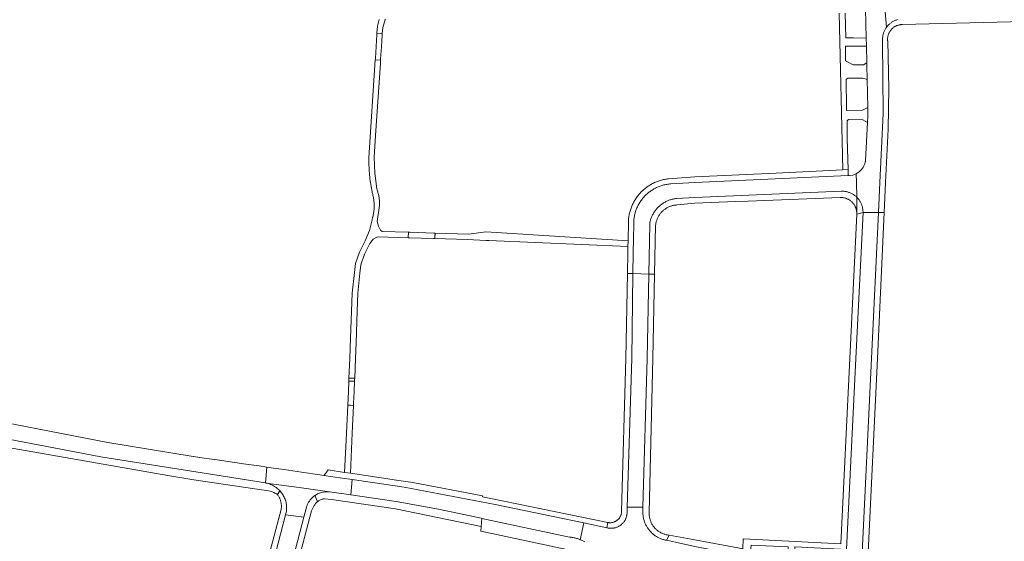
# Model space of a CAD drawing. Extents: x 146402 to 164798, y 455483 to 464134.
# Tile 257 of 575: x 157279 to 157601, y 460690 to 460861. Entities that reach past the tile are written whole.
import ezdxf

# ---------------------------------------------------------------- set-up
doc = ezdxf.new("R2010")
doc.units = 0
doc.header["$LTSCALE"] = 0.2
for name, color, linetype, lineweight in [('B-XX-VH-VERHARDING_ASFALT-GV', 252, 'CONTINUOUS', 18), ('B-XX-VH-VERHARDING_BETONSTRAATSTEEN-GV', 252, 'CONTINUOUS', 18), ('B-XX-VH-VERHARDING_HALFVERHARDING-GV', 252, 'CONTINUOUS', 18), ('B-XX-VH-VERHARDING_STRAATBAKSTEEN-GV', 252, 'CONTINUOUS', 18), ('B-XX-VH-VERHARDING_TEGEL-GV', 252, 'CONTINUOUS', 18)]:
    doc.layers.add(name, color=color, linetype=linetype, lineweight=lineweight)

msp = doc.modelspace()

# ---------------------------------------------------------------- linework, layer by layer
at = {"layer": 'B-XX-VH-VERHARDING_ASFALT-GV'}
for points in [[(157397.759, 460856.3), (157396.02, 460856.415), (157395.991, 460855.971), (157395.74, 460852.068), (157395.489, 460848.165), (157395.459, 460847.699), (157397.183, 460847.589), (157397.216, 460848.072), (157397.472, 460851.951), (157397.728, 460855.83)], [(157406.816, 460791.277), (157406.319, 460791.292), (157406.257, 460789.512), (157406.704, 460789.497), (157410.547, 460789.368), (157414.39, 460789.239), (157414.954, 460789.221), (157414.984, 460790.113), (157415.013, 460791.006), (157414.583, 460791.022)], [(157388.677, 460742.588), (157386.804, 460742.601), (157386.641, 460739.136), (157386.432, 460734.73), (157387.376, 460734.675), (157388.321, 460734.62), (157388.351, 460735.289), (157388.524, 460739.166)], [(157361.425, 460708.964), (157360.107, 460709.141), (157360.461, 460709.043), (157360.811, 460708.928), (157361.155, 460708.799), (157361.494, 460708.655), (157361.826, 460708.497), (157362.151, 460708.324), (157362.468, 460708.137), (157362.776, 460707.937), (157363.076, 460707.723), (157363.366, 460707.497), (157363.646, 460707.258), (157363.915, 460707.007), (157364.173, 460706.745), (157364.252, 460706.657), (157364.419, 460706.471), (157364.654, 460706.188), (157364.875, 460705.894), (157365.084, 460705.591), (157365.28, 460705.279), (157365.461, 460704.959), (157365.629, 460704.632), (157365.782, 460704.297), (157365.92, 460703.957), (157366.044, 460703.61), (157366.152, 460703.258), (157366.245, 460702.902), (157366.323, 460702.543), (157366.385, 460702.18), (157366.413, 460699.996), (157366.122, 460698.872), (157372.095, 460698.053), (157372.95, 460701.331), (157372.977, 460701.422), (157373.051, 460701.649), (157373.132, 460701.873), (157373.22, 460702.093), (157373.316, 460702.311), (157373.419, 460702.526), (157373.529, 460702.737), (157373.647, 460702.944), (157373.771, 460703.147), (157373.902, 460703.345), (157374.039, 460703.54), (157374.183, 460703.729), (157374.333, 460703.914), (157374.49, 460704.093), (157374.652, 460704.267), (157374.82, 460704.435), (157374.994, 460704.598), (157375.173, 460704.755), (157375.357, 460704.906), (157375.546, 460705.05), (157375.703, 460705.162), (157375.74, 460705.188), (157376.579, 460705.681), (157377.477, 460706.055), (157378.984, 460706.367), (157380.523, 460706.387), (157370.581, 460707.728)]]:
    msp.add_lwpolyline(points, close=True, dxfattribs=at)
msp.add_lwpolyline([(157364.148, 460667.564), (157372.095, 460698.053), (157366.122, 460698.872), (157354.831, 460655.375)], dxfattribs=at)
at = {"layer": 'B-XX-VH-VERHARDING_BETONSTRAATSTEEN-GV'}
for points in [[(157562.395, 460863.442), (157562.802, 460858.401), (157562.879, 460858.504), (157562.958, 460858.606), (157563.082, 460858.757), (157563.235, 460858.932), (157563.395, 460859.101), (157563.56, 460859.265), (157563.73, 460859.423), (157563.906, 460859.576), (157564.087, 460859.722), (157564.272, 460859.861), (157564.463, 460859.995), (157564.658, 460860.121), (157564.857, 460860.241), (157565.06, 460860.354), (157565.267, 460860.46), (157565.478, 460860.558), (157565.692, 460860.65), (157565.908, 460860.734), (157566.128, 460860.81), (157566.35, 460860.879)], [(157493.682, 460689.854), (157490.773, 460690.493), (157490.604, 460690.525), (157490.335, 460690.583), (157490.069, 460690.648), (157489.804, 460690.722), (157489.541, 460690.803), (157489.282, 460690.891), (157489.024, 460690.987), (157488.77, 460691.091), (157488.519, 460691.202), (157488.271, 460691.32), (157488.027, 460691.445), (157487.786, 460691.578), (157487.55, 460691.717), (157487.317, 460691.863), (157487.089, 460692.016), (157486.866, 460692.176), (157486.647, 460692.342), (157486.433, 460692.514), (157486.224, 460692.692), (157486.021, 460692.877), (157485.823, 460693.067), (157485.63, 460693.263), (157485.444, 460693.464), (157485.263, 460693.671), (157485.089, 460693.883), (157484.92, 460694.1), (157484.758, 460694.322), (157484.603, 460694.548), (157484.454, 460694.779), (157484.313, 460695.014), (157484.177, 460695.253), (157484.049, 460695.496), (157483.929, 460695.743), (157483.815, 460695.993), (157483.709, 460696.246), (157483.61, 460696.502), (157483.519, 460696.761), (157483.435, 460697.023), (157483.359, 460697.286), (157483.29, 460697.552), (157483.23, 460697.82), (157483.177, 460698.089), (157483.132, 460698.36), (157483.095, 460698.633), (157483.066, 460698.905), (157483.045, 460699.179), (157483.031, 460699.453), (157483.026, 460699.728), (157483.029, 460700.003), (157483.04, 460700.277), (157483.069, 460701.318), (157477.922, 460701.391), (157477.865, 460699.49), (157477.864, 460699.472), (157477.853, 460699.267), (157477.833, 460699.063), (157477.805, 460698.86), (157477.77, 460698.658), (157477.727, 460698.458), (157477.675, 460698.26), (157477.617, 460698.063), (157477.55, 460697.87), (157477.476, 460697.679), (157477.395, 460697.491), (157477.306, 460697.306), (157477.21, 460697.125), (157477.107, 460696.948), (157476.998, 460696.775), (157476.881, 460696.606), (157476.759, 460696.442), (157476.63, 460696.283), (157476.494, 460696.129), (157476.353, 460695.98), (157476.206, 460695.838), (157476.054, 460695.701), (157475.896, 460695.569), (157475.734, 460695.445), (157475.567, 460695.326), (157475.395, 460695.215), (157475.219, 460695.11), (157475.039, 460695.012), (157474.855, 460694.921), (157474.668, 460694.837), (157474.478, 460694.761), (157474.285, 460694.692), (157474.09, 460694.631), (157473.892, 460694.578), (157473.692, 460694.532), (157473.491, 460694.494), (157473.288, 460694.464), (157473.084, 460694.442), (157472.88, 460694.428), (157472.675, 460694.422), (157472.47, 460694.424), (157472.266, 460694.434), (157472.062, 460694.451), (157471.859, 460694.477), (157471.656, 460694.511), (157471.456, 460694.553), (157471.257, 460694.602), (157463.69, 460696.188), (157462.567, 460690.683), (157462.626, 460690.659), (157462.977, 460690.513), (157464.099, 460690.006)]]:
    msp.add_lwpolyline(points, dxfattribs=at)
msp.add_lwpolyline([(157362.127, 460714.138), (157359.919, 460714.458), (157359.578, 460709.258), (157359.587, 460709.256), (157359.748, 460709.224), (157360.107, 460709.141), (157361.425, 460708.964), (157370.581, 460707.728), (157380.523, 460706.387), (157387.413, 460705.394), (157387.927, 460710.39), (157381.62, 460711.311), (157378.6, 460711.752), (157377.36, 460711.932), (157371.358, 460712.801), (157365.586, 460713.637)], close=True, dxfattribs=at)
at = {"layer": 'B-XX-VH-VERHARDING_HALFVERHARDING-GV'}
msp.add_lwpolyline([(157396.772, 460860.934), (157396.224, 460858.703), (157396.02, 460856.415), (157397.759, 460856.3), (157397.984, 460858.261), (157398.489, 460860.169), (157398.577, 460860.46), (157398.657, 460860.753), (157398.729, 460861.047)], dxfattribs=at)
for points in [[(157397.183, 460847.589), (157395.459, 460847.699), (157393.398, 460815.629), (157393.387, 460815.005), (157393.383, 460814.381), (157393.388, 460813.756), (157393.4, 460813.132), (157393.421, 460812.508), (157393.449, 460811.884), (157393.486, 460811.261), (157393.53, 460810.639), (157393.583, 460810.016), (157393.643, 460809.395), (157393.712, 460808.775), (157393.788, 460808.155), (157393.872, 460807.536), (157393.964, 460806.919), (157394.065, 460806.303), (157394.173, 460805.688), (157394.288, 460805.074), (157394.412, 460804.462), (157394.472, 460804.18), (157394.523, 460804.012), (157394.615, 460803.689), (157394.699, 460803.363), (157394.776, 460803.035), (157394.844, 460802.706), (157394.905, 460802.375), (157394.958, 460802.043), (157395.003, 460801.709), (157395.04, 460801.375), (157395.069, 460801.039), (157395.09, 460800.703), (157395.104, 460800.367), (157395.109, 460800.031), (157395.106, 460799.694), (157395.095, 460799.358), (157395.076, 460799.022), (157395.049, 460798.687), (157395.014, 460798.352), (157394.972, 460798.018), (157394.921, 460797.685), (157394.863, 460797.354), (157394.796, 460797.024), (157394.722, 460796.696), (157394.64, 460796.369), (157394.588, 460796.182), (157394.481, 460795.362), (157393.558, 460791.861), (157392.13, 460788.502), (157390.313, 460784.829), (157389.009, 460781.063), (157388.628, 460778.112), (157387.88, 460771.358), (157387.38, 460756.624), (157387.155, 460750), (157386.848, 460743.549), (157388.717, 460743.498), (157389.007, 460750), (157389.176, 460755.132), (157389.515, 460765.457), (157389.708, 460771.326), (157390.416, 460777.9), (157390.77, 460780.649), (157391.977, 460784.133), (157393.671, 460787.558), (157394.764, 460789.028), (157395.982, 460789.644), (157396.39, 460789.842), (157406.257, 460789.512), (157406.319, 460791.292), (157397.723, 460791.575), (157397.199, 460791.985), (157396.496, 460793.303), (157396.098, 460794.768), (157396.736, 460799.228), (157396.771, 460799.542), (157396.799, 460799.856), (157396.818, 460800.171), (157396.83, 460800.487), (157396.833, 460800.802), (157396.829, 460801.118), (157396.816, 460801.434), (157396.796, 460801.749), (157396.767, 460802.063), (157396.731, 460802.377), (157396.686, 460802.689), (157396.634, 460803.001), (157396.574, 460803.311), (157396.506, 460803.619), (157396.43, 460803.925), (157396.347, 460804.23), (157396.255, 460804.532), (157396.157, 460804.832), (157396.05, 460805.129), (157395.936, 460805.424), (157395.915, 460805.476), (157395.325, 460810.631), (157395.085, 460815.814), (157395.553, 460822.908), (157397.121, 460846.651)], [(157478.202, 460788.474), (157431.689, 460791.378), (157426.066, 460790.645), (157415.013, 460791.006), (157414.954, 460789.221), (157425.538, 460788.866), (157431.712, 460788.6), (157432.59, 460788.562), (157478.163, 460786.597)], [(157387.782, 460743.523), (157386.848, 460743.549), (157386.826, 460743.076), (157386.804, 460742.601), (157388.677, 460742.588), (157388.697, 460743.042), (157388.717, 460743.498)]]:
    msp.add_lwpolyline(points, close=True, dxfattribs=at)
at = {"layer": 'B-XX-VH-VERHARDING_STRAATBAKSTEEN-GV'}
for points in [[(157555.825, 460869.317), (157556.136, 460854.799), (157556.187, 460852.386), (157556.192, 460852.142), (157556.308, 460846.683), (157556.33, 460845.652), (157556.42, 460841.506), (157556.424, 460841.307), (157556.621, 460832.077), (157556.63, 460831.645), (157556.683, 460829.198), (157556.573, 460827.16), (157555.906, 460814.736), (157555.902, 460814.705), (157555.867, 460814.494), (157555.825, 460814.284), (157555.774, 460814.076), (157555.716, 460813.87), (157555.651, 460813.666), (157555.578, 460813.465), (157555.497, 460813.267), (157555.409, 460813.072), (157555.314, 460812.88), (157555.211, 460812.692), (157555.102, 460812.508), (157554.986, 460812.328), (157554.863, 460812.153), (157554.734, 460811.982), (157553.899, 460811.123), (157552.903, 460810.458), (157552.955, 460807.648), (157553.045, 460802.751), (157553.183, 460802.612), (157553.343, 460802.44), (157553.496, 460802.263), (157553.643, 460802.081), (157553.784, 460801.894), (157553.919, 460801.703), (157554.047, 460801.507), (157554.168, 460801.306), (157554.282, 460801.102), (157554.39, 460800.894), (157554.49, 460800.682), (157554.583, 460800.467), (157554.668, 460800.249), (157554.746, 460800.028), (157554.816, 460799.805), (157554.879, 460799.579), (157554.934, 460799.351), (157554.981, 460799.122), (157555.02, 460798.891), (157555.051, 460798.659), (157555.075, 460798.426), (157555.09, 460798.192), (157555.098, 460797.958), (157555.097, 460797.724), (157560.118, 460797.78), (157560.589, 460807.579), (157561.673, 460830.158), (157561.516, 460853.822), (157561.502, 460854.019), (157561.494, 460854.252), (157561.493, 460854.485), (157561.5, 460854.718), (157561.515, 460854.951), (157561.538, 460855.183), (157561.569, 460855.414), (157561.608, 460855.644), (157561.655, 460855.872), (157561.71, 460856.098), (157561.772, 460856.323), (157561.843, 460856.545), (157561.92, 460856.765), (157562.005, 460856.982), (157562.098, 460857.196), (157562.198, 460857.406), (157562.305, 460857.613), (157562.419, 460857.817), (157562.54, 460858.016), (157562.668, 460858.211), (157562.802, 460858.401), (157562.395, 460863.442)], [(157554.656, 460684.057), (157557.824, 460749.999), (157560.118, 460797.78), (157555.097, 460797.724), (157552.776, 460749.999), (157549.73, 460687.519)]]:
    msp.add_lwpolyline(points, dxfattribs=at)
for points in [[(157552.955, 460807.648), (157552.903, 460810.458), (157551.793, 460810.018), (157550.615, 460809.82), (157550.281, 460809.806), (157500, 460807.623), (157492.163, 460807.125), (157491.841, 460807.098), (157491.519, 460807.062), (157491.199, 460807.019), (157490.88, 460806.968), (157490.562, 460806.909), (157490.245, 460806.842), (157489.931, 460806.767), (157489.618, 460806.685), (157489.308, 460806.595), (157489, 460806.497), (157488.694, 460806.392), (157488.391, 460806.279), (157488.091, 460806.158), (157487.794, 460806.031), (157487.5, 460805.896), (157487.21, 460805.753), (157486.923, 460805.604), (157486.64, 460805.447), (157486.361, 460805.284), (157486.086, 460805.113), (157485.816, 460804.937), (157485.55, 460804.753), (157485.288, 460804.563), (157485.032, 460804.366), (157484.78, 460804.163), (157484.533, 460803.954), (157484.292, 460803.739), (157484.056, 460803.518), (157483.825, 460803.291), (157483.6, 460803.059), (157483.381, 460802.821), (157483.168, 460802.578), (157482.962, 460802.329), (157482.761, 460802.076), (157482.567, 460801.817), (157482.379, 460801.554), (157482.197, 460801.286), (157482.023, 460801.014), (157481.855, 460800.738), (157481.694, 460800.457), (157481.54, 460800.173), (157481.393, 460799.885), (157481.253, 460799.594), (157481.12, 460799.299), (157480.995, 460799.001), (157480.878, 460798.699), (157480.767, 460798.396), (157480.665, 460798.089), (157480.569, 460797.78), (157480.482, 460797.469), (157480.402, 460797.155), (157480.33, 460796.84), (157480.266, 460796.523), (157480.21, 460796.205), (157480.162, 460795.885), (157480.121, 460795.564), (157480.089, 460795.243), (157480.064, 460794.92), (157480.048, 460794.597), (157480.039, 460794.274), (157480.039, 460793.951), (157480.042, 460793.761), (157479.974, 460789.313), (157479.901, 460784.399), (157479.802, 460777.771), (157484.954, 460777.607), (157485.267, 460794.066), (157485.268, 460794.07), (157485.317, 460794.347), (157485.374, 460794.623), (157485.439, 460794.897), (157485.512, 460795.169), (157485.592, 460795.439), (157485.68, 460795.706), (157485.776, 460795.971), (157485.879, 460796.233), (157485.989, 460796.492), (157486.107, 460796.748), (157486.232, 460797), (157486.364, 460797.249), (157486.503, 460797.494), (157486.65, 460797.734), (157486.802, 460797.971), (157486.962, 460798.203), (157487.128, 460798.431), (157487.3, 460798.653), (157487.479, 460798.871), (157487.664, 460799.083), (157487.854, 460799.291), (157488.051, 460799.492), (157488.253, 460799.688), (157488.461, 460799.878), (157488.674, 460800.063), (157488.892, 460800.24), (157489.115, 460800.412), (157489.343, 460800.578), (157489.576, 460800.737), (157489.812, 460800.889), (157490.054, 460801.034), (157490.299, 460801.173), (157490.548, 460801.304), (157490.8, 460801.428), (157491.056, 460801.545), (157491.316, 460801.655), (157491.578, 460801.758), (157491.843, 460801.853), (157492.111, 460801.94), (157492.381, 460802.02), (157492.653, 460802.091), (157492.927, 460802.156), (157493.203, 460802.212), (157493.481, 460802.261), (157493.759, 460802.301), (157494.039, 460802.334), (157500, 460802.683), (157547.976, 460804.711), (157548.179, 460804.716), (157548.413, 460804.714), (157548.647, 460804.704), (157548.88, 460804.686), (157549.113, 460804.661), (157549.345, 460804.627), (157549.575, 460804.585), (157549.804, 460804.536), (157550.031, 460804.478), (157550.256, 460804.413), (157550.479, 460804.341), (157550.698, 460804.261), (157550.916, 460804.173), (157551.13, 460804.078), (157551.34, 460803.976), (157551.547, 460803.866), (157551.75, 460803.75), (157551.949, 460803.626), (157552.144, 460803.497), (157552.334, 460803.36), (157552.52, 460803.217), (157552.7, 460803.068), (157552.875, 460802.912), (157553.045, 460802.751)], [(157484.954, 460777.607), (157479.802, 460777.771), (157479.385, 460750), (157477.922, 460701.391), (157483.069, 460701.318), (157484.428, 460750)], [(157307.928, 460722.542), (157258.359, 460732.066), (157257.506, 460727.028), (157257.584, 460727.014), (157305.601, 460717.857), (157359.578, 460709.258), (157359.919, 460714.458), (157357.47, 460714.813), (157353.094, 460715.447), (157343.7, 460716.807), (157341.141, 460717.178), (157339.487, 460717.418), (157335.995, 460717.924), (157335.799, 460717.952)], [(157404.861, 460707.916), (157387.927, 460710.39), (157387.413, 460705.394), (157402.346, 460703.241), (157416.204, 460700.695), (157430.154, 460697.694), (157430.341, 460697.654), (157459.016, 460691.563), (157459.083, 460691.558), (157459.372, 460691.532), (157459.661, 460691.498), (157459.948, 460691.456), (157460.234, 460691.406), (157460.519, 460691.349), (157460.802, 460691.283), (157461.082, 460691.21), (157461.361, 460691.129), (157461.638, 460691.04), (157461.912, 460690.944), (157462.183, 460690.84), (157462.451, 460690.729), (157462.567, 460690.683), (157463.69, 460696.188), (157434.686, 460702.265)]]:
    msp.add_lwpolyline(points, close=True, dxfattribs=at)
at = {"layer": 'B-XX-VH-VERHARDING_TEGEL-GV'}
for points in [[(157547.336, 460862.993), (157548.509, 460811.666), (157550.226, 460811.799), (157549.945, 460821.927), (157549.9, 460827.792), (157550.373, 460828.135), (157555.061, 460828.103), (157556.573, 460827.16), (157556.683, 460829.198), (157556.63, 460831.645), (157556.621, 460832.077), (157554.892, 460831.234), (157549.725, 460831.173), (157549.715, 460834.381), (157549.528, 460838.945), (157549.586, 460841.304), (157549.787, 460841.534), (157550.167, 460841.664), (157555.036, 460841.752), (157556.424, 460841.307), (157556.42, 460841.506), (157556.33, 460845.652), (157556.308, 460846.683), (157555.254, 460846.106), (157551.908, 460846.081), (157549.359, 460847.346), (157549.329, 460852.196), (157556.192, 460852.142), (157556.187, 460852.386), (157556.136, 460854.799), (157551.961, 460854.89), (157549.506, 460854.944), (157549.29, 460863.025)], [(157566.35, 460860.879), (157566.128, 460860.81), (157565.908, 460860.734), (157565.692, 460860.65), (157565.478, 460860.558), (157565.267, 460860.46), (157565.06, 460860.354), (157564.857, 460860.241), (157564.658, 460860.121), (157564.463, 460859.995), (157564.272, 460859.861), (157564.087, 460859.722), (157563.906, 460859.576), (157563.73, 460859.423), (157563.56, 460859.265), (157563.395, 460859.101), (157563.235, 460858.932), (157563.082, 460858.757), (157562.958, 460858.606), (157562.879, 460858.504), (157562.802, 460858.401), (157562.668, 460858.211), (157562.54, 460858.016), (157562.419, 460857.817), (157562.305, 460857.613), (157562.198, 460857.406), (157562.098, 460857.196), (157562.005, 460856.982), (157561.92, 460856.765), (157561.843, 460856.545), (157561.772, 460856.323), (157561.71, 460856.098), (157561.655, 460855.872), (157561.608, 460855.644), (157561.569, 460855.414), (157561.538, 460855.183), (157561.515, 460854.951), (157561.5, 460854.718), (157561.493, 460854.485), (157561.494, 460854.252), (157561.502, 460854.019), (157561.516, 460853.822), (157561.673, 460830.158), (157560.589, 460807.579), (157560.118, 460797.78), (157562.046, 460797.802), (157562.491, 460807.562), (157563.286, 460825.009), (157563.504, 460838.318), (157563.167, 460853.876), (157563.161, 460853.93), (157563.144, 460854.125), (157563.135, 460854.321), (157563.133, 460854.517), (157563.14, 460854.712), (157563.155, 460854.907), (157563.178, 460855.102), (157563.208, 460855.295), (157563.247, 460855.487), (157563.293, 460855.677), (157563.347, 460855.866), (157563.409, 460856.052), (157563.478, 460856.235), (157563.555, 460856.415), (157563.639, 460856.592), (157563.73, 460856.765), (157563.828, 460856.934), (157563.933, 460857.1), (157564.045, 460857.26), (157564.163, 460857.417), (157564.288, 460857.568), (157564.418, 460857.714), (157564.554, 460857.854), (157564.696, 460857.989), (157564.844, 460858.118), (157564.996, 460858.241), (157565.154, 460858.357), (157565.316, 460858.467), (157565.482, 460858.571), (157565.652, 460858.667), (157565.827, 460858.756), (157566.005, 460858.838), (157566.185, 460858.913), (157566.369, 460858.98), (157566.556, 460859.04), (157566.744, 460859.092), (157566.935, 460859.137), (157567.128, 460859.173), (157567.321, 460859.202), (157567.516, 460859.223), (157567.711, 460859.235), (157567.907, 460859.24), (157607.791, 460860.277)], [(157556.679, 460684.362), (157559.888, 460749.998), (157562.046, 460797.802), (157560.118, 460797.78), (157557.824, 460749.999), (157554.656, 460684.057)], [(157266.437, 460722.364), (157327.564, 460711.711), (157336.052, 460710.232), (157355.99, 460707.373), (157359.876, 460706.793), (157361.027, 460706.597), (157361.356, 460706.499), (157361.68, 460706.387), (157361.998, 460706.26), (157362.31, 460706.118), (157362.615, 460705.961), (157362.913, 460705.791), (157363.202, 460705.606), (157363.407, 460705.464), (157364.252, 460706.657), (157364.173, 460706.745), (157363.915, 460707.007), (157363.646, 460707.258), (157363.366, 460707.497), (157363.076, 460707.723), (157362.776, 460707.937), (157362.468, 460708.137), (157362.151, 460708.324), (157361.826, 460708.497), (157361.494, 460708.655), (157361.155, 460708.799), (157360.811, 460708.928), (157360.461, 460709.043), (157360.107, 460709.141), (157359.748, 460709.224), (157359.587, 460709.256), (157359.578, 460709.258), (157305.601, 460717.857), (157257.584, 460727.014)], [(157354.831, 460655.375), (157366.122, 460698.872), (157366.413, 460699.996), (157366.385, 460702.18), (157366.323, 460702.543), (157366.245, 460702.902), (157366.152, 460703.258), (157366.044, 460703.61), (157365.92, 460703.957), (157365.782, 460704.297), (157365.629, 460704.632), (157365.461, 460704.959), (157365.28, 460705.279), (157365.084, 460705.591), (157364.875, 460705.894), (157364.654, 460706.188), (157364.419, 460706.471), (157364.252, 460706.657), (157363.407, 460705.464), (157363.482, 460705.369), (157363.613, 460705.192), (157363.737, 460705.01), (157363.855, 460704.823), (157363.966, 460704.633), (157364.07, 460704.439), (157364.167, 460704.241), (157364.257, 460704.04), (157364.339, 460703.835), (157364.414, 460703.628), (157364.481, 460703.418), (157364.541, 460703.206), (157364.593, 460702.992), (157364.637, 460702.776), (157364.673, 460702.558), (157364.701, 460702.34), (157364.721, 460702.12), (157364.734, 460701.9), (157364.738, 460701.68), (157364.734, 460701.46), (157364.723, 460701.24), (157364.703, 460701.02), (157364.676, 460700.802), (157364.64, 460700.584), (157352.961, 460656.687)], [(157365.666, 460666.062), (157374.563, 460700.116), (157375.291, 460701.416), (157375.382, 460701.633), (157375.496, 460701.865), (157375.624, 460702.09), (157375.766, 460702.306), (157375.921, 460702.514), (157376.089, 460702.711), (157376.268, 460702.898), (157376.459, 460703.073), (157376.593, 460703.182), (157375.703, 460705.162), (157375.546, 460705.05), (157375.357, 460704.906), (157375.173, 460704.755), (157374.994, 460704.598), (157374.82, 460704.435), (157374.652, 460704.267), (157374.49, 460704.093), (157374.333, 460703.914), (157374.183, 460703.729), (157374.039, 460703.54), (157373.902, 460703.345), (157373.771, 460703.147), (157373.647, 460702.944), (157373.529, 460702.737), (157373.419, 460702.526), (157373.316, 460702.311), (157373.22, 460702.093), (157373.132, 460701.873), (157373.051, 460701.649), (157372.977, 460701.422), (157372.95, 460701.331), (157372.095, 460698.053), (157364.148, 460667.564)], [(157464.099, 460690.006), (157462.977, 460690.513), (157462.626, 460690.659), (157462.567, 460690.683), (157462.451, 460690.729), (157462.183, 460690.84), (157461.912, 460690.944), (157461.638, 460691.04), (157461.361, 460691.129), (157461.082, 460691.21), (157460.802, 460691.283), (157460.519, 460691.349), (157460.234, 460691.406), (157459.948, 460691.456), (157459.661, 460691.498), (157459.372, 460691.532), (157459.083, 460691.558), (157459.016, 460691.563), (157430.341, 460697.654), (157430.129, 460695.024), (157430.013, 460693.46), (157459.685, 460687.156)]]:
    msp.add_lwpolyline(points, dxfattribs=at)
for points in [[(157550.281, 460809.806), (157550.226, 460811.799), (157548.509, 460811.666), (157526.636, 460810.668), (157500, 460809.452), (157491.441, 460808.785), (157491.1, 460808.745), (157490.761, 460808.697), (157490.423, 460808.641), (157490.086, 460808.578), (157489.751, 460808.506), (157489.417, 460808.427), (157489.086, 460808.34), (157488.756, 460808.245), (157488.429, 460808.142), (157488.104, 460808.032), (157487.782, 460807.915), (157487.463, 460807.789), (157487.147, 460807.657), (157486.834, 460807.517), (157486.525, 460807.37), (157486.218, 460807.216), (157485.916, 460807.054), (157485.617, 460806.886), (157485.323, 460806.71), (157485.032, 460806.528), (157484.746, 460806.339), (157484.465, 460806.144), (157484.188, 460805.942), (157483.916, 460805.733), (157483.648, 460805.519), (157483.386, 460805.298), (157483.13, 460805.071), (157482.878, 460804.838), (157482.632, 460804.599), (157482.391, 460804.355), (157482.157, 460804.105), (157481.928, 460803.849), (157481.705, 460803.589), (157481.489, 460803.323), (157481.279, 460803.052), (157481.075, 460802.777), (157480.877, 460802.496), (157480.686, 460802.212), (157480.502, 460801.922), (157480.325, 460801.629), (157480.154, 460801.332), (157479.991, 460801.03), (157479.834, 460800.725), (157479.685, 460800.417), (157479.543, 460800.105), (157479.409, 460799.79), (157479.281, 460799.471), (157479.161, 460799.15), (157479.049, 460798.826), (157478.944, 460798.5), (157478.847, 460798.171), (157478.758, 460797.84), (157478.676, 460797.507), (157478.602, 460797.172), (157478.536, 460796.836), (157478.478, 460796.498), (157478.428, 460796.159), (157478.386, 460795.819), (157478.352, 460795.478), (157478.325, 460795.136), (157478.307, 460794.793), (157478.296, 460794.451), (157478.294, 460794.108), (157478.299, 460793.765), (157478.305, 460793.6), (157478.219, 460789.423), (157478.202, 460788.474), (157478.163, 460786.597), (157478.121, 460784.502), (157477.986, 460777.829), (157479.802, 460777.771), (157479.901, 460784.399), (157479.974, 460789.313), (157480.042, 460793.761), (157480.039, 460793.951), (157480.039, 460794.274), (157480.048, 460794.597), (157480.064, 460794.92), (157480.089, 460795.243), (157480.121, 460795.564), (157480.162, 460795.885), (157480.21, 460796.205), (157480.266, 460796.523), (157480.33, 460796.84), (157480.402, 460797.155), (157480.482, 460797.469), (157480.569, 460797.78), (157480.665, 460798.089), (157480.767, 460798.396), (157480.878, 460798.699), (157480.995, 460799.001), (157481.12, 460799.299), (157481.253, 460799.594), (157481.393, 460799.885), (157481.54, 460800.173), (157481.694, 460800.457), (157481.855, 460800.738), (157482.023, 460801.014), (157482.197, 460801.286), (157482.379, 460801.554), (157482.567, 460801.817), (157482.761, 460802.076), (157482.962, 460802.329), (157483.168, 460802.578), (157483.381, 460802.821), (157483.6, 460803.059), (157483.825, 460803.291), (157484.056, 460803.518), (157484.292, 460803.739), (157484.533, 460803.954), (157484.78, 460804.163), (157485.032, 460804.366), (157485.288, 460804.563), (157485.55, 460804.753), (157485.816, 460804.937), (157486.086, 460805.113), (157486.361, 460805.284), (157486.64, 460805.447), (157486.923, 460805.604), (157487.21, 460805.753), (157487.5, 460805.896), (157487.794, 460806.031), (157488.091, 460806.158), (157488.391, 460806.279), (157488.694, 460806.392), (157489, 460806.497), (157489.308, 460806.595), (157489.618, 460806.685), (157489.931, 460806.767), (157490.245, 460806.842), (157490.562, 460806.909), (157490.88, 460806.968), (157491.199, 460807.019), (157491.519, 460807.062), (157491.841, 460807.098), (157492.163, 460807.125), (157500, 460807.623)], [(157548.413, 460804.714), (157548.179, 460804.716), (157547.976, 460804.711), (157500, 460802.683), (157494.039, 460802.334), (157493.759, 460802.301), (157493.481, 460802.261), (157493.203, 460802.212), (157492.927, 460802.156), (157492.653, 460802.091), (157492.381, 460802.02), (157492.111, 460801.94), (157491.843, 460801.853), (157491.578, 460801.758), (157491.316, 460801.655), (157491.056, 460801.545), (157490.8, 460801.428), (157490.548, 460801.304), (157490.299, 460801.173), (157490.054, 460801.034), (157489.812, 460800.889), (157489.576, 460800.737), (157489.343, 460800.578), (157489.115, 460800.412), (157488.892, 460800.24), (157488.674, 460800.063), (157488.461, 460799.878), (157488.253, 460799.688), (157488.051, 460799.492), (157487.854, 460799.291), (157487.664, 460799.083), (157487.479, 460798.871), (157487.3, 460798.653), (157487.128, 460798.431), (157486.962, 460798.203), (157486.802, 460797.971), (157486.65, 460797.734), (157486.503, 460797.494), (157486.364, 460797.249), (157486.232, 460797), (157486.107, 460796.748), (157485.989, 460796.492), (157485.879, 460796.233), (157485.776, 460795.971), (157485.68, 460795.706), (157485.592, 460795.439), (157485.512, 460795.169), (157485.439, 460794.897), (157485.374, 460794.623), (157485.317, 460794.347), (157485.268, 460794.07), (157485.267, 460794.066), (157484.954, 460777.607), (157486.864, 460777.547), (157487.22, 460793.627), (157487.245, 460793.835), (157487.282, 460794.076), (157487.327, 460794.315), (157487.38, 460794.552), (157487.44, 460794.788), (157487.508, 460795.021), (157487.584, 460795.253), (157487.667, 460795.481), (157487.758, 460795.707), (157487.856, 460795.929), (157487.961, 460796.148), (157488.073, 460796.364), (157488.193, 460796.576), (157488.319, 460796.784), (157488.453, 460796.987), (157488.593, 460797.186), (157488.739, 460797.381), (157488.891, 460797.57), (157489.05, 460797.754), (157489.215, 460797.933), (157489.385, 460798.107), (157489.562, 460798.275), (157489.743, 460798.436), (157489.93, 460798.592), (157490.122, 460798.742), (157490.318, 460798.885), (157490.519, 460799.022), (157490.725, 460799.152), (157490.935, 460799.275), (157491.149, 460799.391), (157491.366, 460799.5), (157491.587, 460799.602), (157491.811, 460799.696), (157492.038, 460799.784), (157492.268, 460799.863), (157492.5, 460799.935), (157492.735, 460799.999), (157492.971, 460800.056), (157493.21, 460800.105), (157493.449, 460800.146), (157493.69, 460800.179), (157493.932, 460800.204), (157494.175, 460800.221), (157500, 460800.775), (157513.329, 460801.301), (157517.509, 460801.466), (157547.631, 460802.659), (157547.647, 460802.659), (157547.851, 460802.662), (157548.056, 460802.656), (157548.26, 460802.643), (157548.464, 460802.621), (157548.666, 460802.592), (157548.868, 460802.555), (157549.067, 460802.509), (157549.265, 460802.457), (157549.461, 460802.396), (157549.654, 460802.328), (157549.844, 460802.252), (157550.031, 460802.169), (157550.215, 460802.078), (157550.395, 460801.981), (157550.571, 460801.877), (157550.743, 460801.766), (157550.91, 460801.648), (157551.073, 460801.523), (157551.231, 460801.393), (157551.383, 460801.256), (157551.53, 460801.114), (157551.672, 460800.966), (157551.807, 460800.812), (157551.936, 460800.654), (157552.059, 460800.49), (157552.176, 460800.322), (157552.286, 460800.149), (157552.389, 460799.972), (157552.485, 460799.791), (157552.574, 460799.607), (157552.656, 460799.419), (157552.73, 460799.229), (157552.797, 460799.035), (157552.856, 460798.839), (157552.907, 460798.641), (157552.951, 460798.441), (157552.987, 460798.239), (157553.015, 460798.036), (157553.035, 460797.833), (157553.047, 460797.631), (157553.045, 460802.751), (157552.875, 460802.912), (157552.7, 460803.068), (157552.52, 460803.217), (157552.334, 460803.36), (157552.144, 460803.497), (157551.949, 460803.626), (157551.75, 460803.75), (157551.547, 460803.866), (157551.34, 460803.976), (157551.13, 460804.078), (157550.916, 460804.173), (157550.698, 460804.261), (157550.479, 460804.341), (157550.256, 460804.413), (157550.031, 460804.478), (157549.804, 460804.536), (157549.575, 460804.585), (157549.345, 460804.627), (157549.113, 460804.661), (157548.88, 460804.686), (157548.647, 460804.704)], [(157553.183, 460802.612), (157553.045, 460802.751), (157553.047, 460797.631), (157553.047, 460797.628), (157553.051, 460797.424), (157553.047, 460797.219), (157555.097, 460797.724), (157555.098, 460797.958), (157555.09, 460798.192), (157555.075, 460798.426), (157555.051, 460798.659), (157555.02, 460798.891), (157554.981, 460799.122), (157554.934, 460799.351), (157554.879, 460799.579), (157554.816, 460799.805), (157554.746, 460800.028), (157554.668, 460800.249), (157554.583, 460800.467), (157554.49, 460800.682), (157554.39, 460800.894), (157554.282, 460801.102), (157554.168, 460801.306), (157554.047, 460801.507), (157553.919, 460801.703), (157553.784, 460801.894), (157553.643, 460802.081), (157553.496, 460802.263), (157553.343, 460802.44)], [(157552.776, 460749.999), (157555.097, 460797.724), (157553.047, 460797.219), (157550.731, 460750), (157547.785, 460689.382), (157515.898, 460690.996), (157515.731, 460687.682), (157514.104, 460687.989), (157500, 460690.648), (157491.618, 460692.198), (157490.773, 460690.493), (157493.682, 460689.854), (157500, 460688.466), (157515.597, 460685.434), (157518.073, 460684.953), (157518.513, 460688.952), (157530.558, 460688.395), (157530.335, 460682.566), (157532.074, 460682.227), (157532.527, 460682.139), (157532.767, 460688.327), (157547.725, 460687.614), (157549.73, 460687.519)], [(157479.802, 460777.771), (157477.986, 460777.829), (157477.425, 460749.999), (157476.053, 460700.084), (157476.054, 460700.052), (157476.054, 460699.879), (157476.046, 460699.707), (157476.03, 460699.536), (157476.006, 460699.365), (157475.975, 460699.196), (157475.935, 460699.028), (157475.888, 460698.863), (157475.833, 460698.699), (157475.77, 460698.539), (157475.7, 460698.381), (157475.623, 460698.227), (157475.539, 460698.077), (157475.448, 460697.931), (157475.35, 460697.789), (157475.246, 460697.652), (157475.136, 460697.52), (157475.019, 460697.393), (157474.897, 460697.272), (157474.769, 460697.156), (157474.636, 460697.047), (157474.498, 460696.944), (157474.356, 460696.847), (157474.209, 460696.757), (157474.058, 460696.674), (157473.903, 460696.598), (157473.745, 460696.529), (157473.584, 460696.468), (157473.421, 460696.414), (157473.255, 460696.368), (157473.087, 460696.33), (157472.918, 460696.299), (157472.747, 460696.277), (157472.575, 460696.262), (157472.403, 460696.256), (157472.231, 460696.257), (157472.059, 460696.266), (157471.887, 460696.284), (157471.717, 460696.309), (157471.548, 460696.342), (157471.257, 460694.602), (157471.456, 460694.553), (157471.656, 460694.511), (157471.859, 460694.477), (157472.062, 460694.451), (157472.266, 460694.434), (157472.47, 460694.424), (157472.675, 460694.422), (157472.88, 460694.428), (157473.084, 460694.442), (157473.288, 460694.464), (157473.491, 460694.494), (157473.692, 460694.532), (157473.892, 460694.578), (157474.09, 460694.631), (157474.285, 460694.692), (157474.478, 460694.761), (157474.668, 460694.837), (157474.855, 460694.921), (157475.039, 460695.012), (157475.219, 460695.11), (157475.395, 460695.215), (157475.567, 460695.326), (157475.734, 460695.445), (157475.896, 460695.569), (157476.054, 460695.701), (157476.206, 460695.838), (157476.353, 460695.98), (157476.494, 460696.129), (157476.63, 460696.283), (157476.759, 460696.442), (157476.881, 460696.606), (157476.998, 460696.775), (157477.107, 460696.948), (157477.21, 460697.125), (157477.306, 460697.306), (157477.395, 460697.491), (157477.476, 460697.679), (157477.55, 460697.87), (157477.617, 460698.063), (157477.675, 460698.26), (157477.727, 460698.458), (157477.77, 460698.658), (157477.805, 460698.86), (157477.833, 460699.063), (157477.853, 460699.267), (157477.864, 460699.472), (157477.865, 460699.49), (157477.922, 460701.391), (157479.385, 460750)], [(157486.864, 460777.547), (157484.954, 460777.607), (157484.428, 460750), (157483.069, 460701.318), (157483.04, 460700.277), (157483.029, 460700.003), (157483.026, 460699.728), (157483.031, 460699.453), (157483.045, 460699.179), (157483.066, 460698.905), (157483.095, 460698.633), (157483.132, 460698.36), (157483.177, 460698.089), (157483.23, 460697.82), (157483.29, 460697.552), (157483.359, 460697.286), (157483.435, 460697.023), (157483.519, 460696.761), (157483.61, 460696.502), (157483.709, 460696.246), (157483.815, 460695.993), (157483.929, 460695.743), (157484.049, 460695.496), (157484.177, 460695.253), (157484.313, 460695.014), (157484.454, 460694.779), (157484.603, 460694.548), (157484.758, 460694.322), (157484.92, 460694.1), (157485.089, 460693.883), (157485.263, 460693.671), (157485.444, 460693.464), (157485.63, 460693.263), (157485.823, 460693.067), (157486.021, 460692.877), (157486.224, 460692.692), (157486.433, 460692.514), (157486.647, 460692.342), (157486.866, 460692.176), (157487.089, 460692.016), (157487.317, 460691.863), (157487.55, 460691.717), (157487.786, 460691.578), (157488.027, 460691.445), (157488.271, 460691.32), (157488.519, 460691.202), (157488.77, 460691.091), (157489.024, 460690.987), (157489.282, 460690.891), (157489.541, 460690.803), (157489.804, 460690.722), (157490.069, 460690.648), (157490.335, 460690.583), (157490.604, 460690.525), (157490.773, 460690.493), (157491.618, 460692.198), (157491.381, 460692.222), (157491.145, 460692.253), (157490.91, 460692.293), (157490.677, 460692.341), (157490.445, 460692.396), (157490.215, 460692.459), (157489.988, 460692.53), (157489.763, 460692.608), (157489.54, 460692.694), (157489.321, 460692.787), (157489.105, 460692.888), (157488.892, 460692.995), (157488.684, 460693.11), (157488.479, 460693.232), (157488.278, 460693.361), (157488.082, 460693.496), (157487.89, 460693.638), (157487.704, 460693.786), (157487.522, 460693.94), (157487.346, 460694.1), (157487.175, 460694.266), (157487.01, 460694.438), (157486.85, 460694.615), (157486.697, 460694.798), (157486.55, 460694.985), (157486.409, 460695.178), (157486.275, 460695.375), (157486.148, 460695.576), (157486.027, 460695.782), (157485.913, 460695.991), (157485.807, 460696.204), (157485.707, 460696.421), (157485.615, 460696.641), (157485.531, 460696.863), (157485.454, 460697.089), (157485.384, 460697.317), (157485.323, 460697.547), (157485.269, 460697.779), (157485.222, 460698.013), (157485.184, 460698.248), (157485.153, 460698.484), (157485.131, 460698.722), (157485.117, 460698.959), (157485.11, 460699.198), (157485.111, 460699.436), (157485.121, 460699.674), (157486.254, 460749.999)], [(157388.321, 460734.62), (157386.432, 460734.73), (157385.892, 460723.279), (157385.393, 460712.722), (157387.335, 460712.461), (157387.918, 460725.537)], [(157385.393, 460712.722), (157380.04, 460713.523), (157379.225, 460712.52), (157378.6, 460711.752), (157381.62, 460711.311), (157387.927, 460710.39), (157404.861, 460707.916), (157434.686, 460702.265), (157463.69, 460696.188), (157471.257, 460694.602), (157471.548, 460696.342), (157433.302, 460704.177), (157430.525, 460704.746), (157430.509, 460705.033), (157407.706, 460709.406), (157402.441, 460710.183), (157387.335, 460712.461)], [(157387.413, 460705.394), (157380.523, 460706.387), (157378.984, 460706.367), (157377.477, 460706.055), (157376.579, 460705.681), (157375.74, 460705.188), (157375.703, 460705.162), (157376.593, 460703.182), (157376.66, 460703.236), (157376.87, 460703.386), (157377.09, 460703.523), (157377.318, 460703.646), (157377.552, 460703.755), (157377.793, 460703.849), (157378.04, 460703.928), (157378.291, 460703.992), (157378.545, 460704.04), (157378.802, 460704.072), (157381.178, 460703.838), (157402.091, 460700.774), (157430.129, 460695.024), (157430.341, 460697.654), (157430.154, 460697.694), (157416.204, 460700.695), (157402.346, 460703.241)]]:
    msp.add_lwpolyline(points, close=True, dxfattribs=at)

doc.saveas('drawing.dxf')
